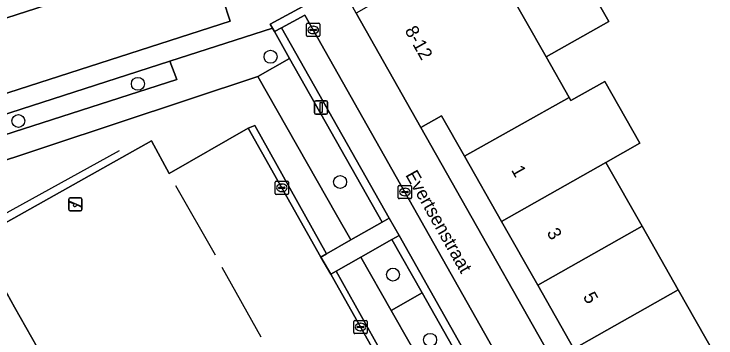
# Model space of a CAD drawing. Extents: x 160377 to 161131, y 383938 to 384853.
# Drawn here: x 160832.9 to 160885.8, y 384449.7 to 384474.1 of the extents above; entities that cross this region are included whole.
import ezdxf

# ---------------------------------------------------------------- set-up
doc = ezdxf.new("R2010")
doc.units = 0
for name, color, linetype in [('IMGEO_Boom', 7, 'Continuous'), ('IMGEO_Erf', 7, 'Continuous'), ('IMGEO_Groenvoorziening', 7, 'Continuous'), ('IMGEO_Hek', 7, 'Continuous'), ('IMGEO_Kolk', 7, 'Continuous'), ('IMGEO_Lichtmast', 7, 'Continuous'), ('IMGEO_Openbare_ruimte_label', 7, 'Continuous'), ('IMGEO_Pand', 7, 'Continuous'), ('IMGEO_Pand_nummerreeks', 7, 'Continuous'), ('IMGEO_Parkeervlak_open', 7, 'Continuous'), ('IMGEO_Rijbaan_lokaal_open', 7, 'Continuous'), ('IMGEO_Speelvoorziening', 7, 'Continuous'), ('IMGEO_Terreindeel_gesloten', 7, 'Continuous'), ('IMGEO_Voetpad_open', 7, 'Continuous')]:
    doc.layers.add(name, color=color, linetype=linetype)

msp = doc.modelspace()

# ---------------------------------------------------------------- linework, layer by layer
at = {"layer": 'IMGEO_Boom'}
for centre in [(160852.248, 384470.894), (160842.244, 384468.852), (160833.231, 384466.048), (160857.49, 384461.443), (160861.479, 384454.45), (160864.28, 384449.528)]:
    msp.add_circle(centre, 0.489, dxfattribs=at)
at = {"layer": 'IMGEO_Erf'}
msp.add_lwpolyline([(160886.591, 384481.924), (160874.22, 384479.807), (160875.324, 384477.856), (160877.759, 384473.554), (160873.028, 384470.881), (160874.769, 384467.808), (160874.896, 384467.584), (160877.448, 384469.03), (160880.09, 384464.365), (160877.537, 384462.919), (160880.257, 384458.117), (160882.977, 384453.314), (160885.697, 384448.511)], dxfattribs=at)
msp.add_lwpolyline([(160888.971, 384420.658), (160890.559, 384421.58), (160888.768, 384424.743), (160885.99, 384429.648), (160883.27, 384434.45), (160880.55, 384439.253), (160877.83, 384444.056), (160875.11, 384448.858), (160872.39, 384453.661), (160869.67, 384458.463), (160866.881, 384463.387), (160865.148, 384466.447), (160863.586, 384465.548)], close=True, dxfattribs=at)
at = {"layer": 'IMGEO_Groenvoorziening'}
for points in [[(160805.559, 384454.985), (160812.823, 384446.222), (160813.853, 384447.008), (160814.867, 384447.855), (160808.978, 384455.353), (160851.289, 384469.401), (160853.685, 384470.765), (160852.538, 384472.797), (160852.393, 384473.054), (160844.65, 384470.556), (160845.179, 384469.172), (160808.985, 384457.53), (160808.598, 384458.923), (160806.323, 384458.189)], [(160821.643, 384443.969), (160847.772, 384412.755), (160848.061, 384412.41), (160848.455, 384411.93), (160849.336, 384410.849), (160849.437, 384410.729), (160876.062, 384425.806), (160876.293, 384425.937), (160871.031, 384434.89), (160867.886, 384440.241), (160865.634, 384444.198), (160861.334, 384451.752), (160859.051, 384455.764), (160857.201, 384454.713), (160861.963, 384446.162), (160861.573, 384445.989), (160855.56, 384442.57), (160856.872, 384440.18), (160843.789, 384432.74), (160839.244, 384440.805), (160833.889, 384437.891), (160831.976, 384441.295)]]:
    msp.add_lwpolyline(points, dxfattribs=at)
for points in [[(160853.685, 384470.765), (160851.289, 384469.401), (160857.225, 384458.972), (160858.311, 384457.065), (160860.666, 384458.401)], [(160808.598, 384458.923), (160808.985, 384457.53), (160845.179, 384469.172), (160844.65, 384470.556)], [(160831.523, 384454.509), (160830.957, 384455.513), (160830.038, 384457.144), (160831.824, 384458.145), (160843.271, 384464.557), (160844.615, 384462.085), (160850.559, 384465.497), (160851.073, 384465.719), (160856.472, 384456.022), (160858.311, 384457.065), (160857.225, 384458.972), (160851.289, 384469.401), (160808.978, 384455.353), (160814.867, 384447.855), (160813.853, 384447.008), (160812.823, 384446.222), (160814.746, 384443.893), (160815.33, 384443.178), (160819.361, 384446.695), (160821.957, 384449.004), (160826.084, 384451.409)], [(160861.401, 384457.099), (160859.051, 384455.764), (160861.334, 384451.752), (160863.674, 384453.073)], [(160863.674, 384453.073), (160861.334, 384451.752), (160865.634, 384444.198), (160867.886, 384440.241), (160868.929, 384440.853), (160870.165, 384441.578), (160869.328, 384443.059)]]:
    msp.add_lwpolyline(points, close=True, dxfattribs=at)
at = {"layer": 'IMGEO_Hek'}
for points in [[(160840.839, 384463.804), (160831.835, 384458.839)], [(160848.086, 384455.907), (160845.111, 384461.148)], [(160851.552, 384449.722), (160848.587, 384454.986)]]:
    msp.add_lwpolyline(points, dxfattribs=at)
at = {"layer": 'IMGEO_Kolk'}
for p, q in [((160854.962, 384472.495), (160854.962, 384473.347)), ((160855.037, 384473.421), (160855.889, 384473.421)), ((160855.963, 384473.347), (160855.963, 384472.495)), ((160855.221, 384472.915), (160855.221, 384472.927)), ((160855.659, 384472.878), (160855.261, 384472.878)), ((160855.264, 384472.964), (160855.662, 384472.964)), ((160855.45, 384473.201), (160855.475, 384473.201)), ((160855.705, 384472.927), (160855.705, 384472.915)), ((160855.889, 384472.421), (160855.037, 384472.421)), ((160855.473, 384472.641), (160855.448, 384472.641)), ((160852.596, 384460.579), (160852.596, 384461.431)), ((160852.671, 384461.505), (160853.523, 384461.505)), ((160853.084, 384461.285), (160853.109, 384461.285)), ((160853.597, 384461.431), (160853.597, 384460.579)), ((160861.879, 384460.258), (160861.879, 384461.11)), ((160861.954, 384461.184), (160862.806, 384461.184)), ((160862.88, 384461.11), (160862.88, 384460.258)), ((160852.855, 384460.999), (160852.855, 384461.011)), ((160853.293, 384460.962), (160852.895, 384460.962)), ((160852.898, 384461.048), (160853.296, 384461.048)), ((160853.107, 384460.725), (160853.082, 384460.725)), ((160853.339, 384461.011), (160853.339, 384460.999)), ((160862.138, 384460.678), (160862.138, 384460.69)), ((160862.576, 384460.641), (160862.178, 384460.641)), ((160862.181, 384460.727), (160862.579, 384460.727)), ((160862.367, 384460.964), (160862.392, 384460.964)), ((160862.622, 384460.69), (160862.622, 384460.678)), ((160853.523, 384460.505), (160852.671, 384460.505)), ((160862.806, 384460.184), (160861.954, 384460.184)), ((160862.39, 384460.404), (160862.365, 384460.404)), ((160858.529, 384450.07), (160858.529, 384450.922)), ((160858.604, 384450.996), (160859.456, 384450.996)), ((160858.788, 384450.49), (160858.788, 384450.502)), ((160858.831, 384450.539), (160859.229, 384450.539)), ((160859.017, 384450.776), (160859.042, 384450.776)), ((160859.272, 384450.502), (160859.272, 384450.49)), ((160859.53, 384450.922), (160859.53, 384450.07)), ((160859.456, 384449.996), (160858.604, 384449.996)), ((160859.226, 384450.453), (160858.828, 384450.453)), ((160859.04, 384450.216), (160859.015, 384450.216))]:
    msp.add_line(p, q, dxfattribs=at)
for points in [[(160854.962, 384472.495), (160854.962, 384473.347)], [(160855.037, 384473.421), (160855.889, 384473.421)], [(160855.963, 384473.347), (160855.963, 384472.495)], [(160855.889, 384472.421), (160855.037, 384472.421)], [(160852.596, 384460.579), (160852.596, 384461.431)], [(160852.671, 384461.505), (160853.523, 384461.505)], [(160853.597, 384461.431), (160853.597, 384460.579)], [(160861.879, 384460.258), (160861.879, 384461.11)], [(160861.954, 384461.184), (160862.806, 384461.184)], [(160862.88, 384461.11), (160862.88, 384460.258)], [(160853.523, 384460.505), (160852.671, 384460.505)], [(160862.806, 384460.184), (160861.954, 384460.184)], [(160858.529, 384450.07), (160858.529, 384450.922)], [(160858.604, 384450.996), (160859.456, 384450.996)], [(160859.53, 384450.922), (160859.53, 384450.07)], [(160859.456, 384449.996), (160858.604, 384449.996)]]:
    msp.add_lwpolyline(points, dxfattribs=at)
for centre, radius, start, end in [((160855.039, 384473.345), 0.0765, 91.552, 178.448), ((160855.039, 384473.345), 0.0765, 91.552, 178.448), ((160855.887, 384473.345), 0.0765, 1.552, 88.448), ((160855.887, 384473.345), 0.0765, 1.552, 88.448), ((160855.261, 384472.924), 0.0403, 85.8775, 175.7526), ((160855.258, 384472.914), 0.0366, 178.938, 274.7102), ((160855.662, 384472.921), 0.043, 264.8664, 352.4533), ((160855.666, 384472.926), 0.0386, 1.7309, 96.639), ((160855.039, 384472.497), 0.0765, 181.552, 268.448), ((160855.039, 384472.497), 0.0765, 181.552, 268.448), ((160855.887, 384472.497), 0.0765, 271.552, 358.448), ((160855.887, 384472.497), 0.0765, 271.552, 358.448), ((160852.673, 384461.429), 0.0765, 91.552, 178.448), ((160852.673, 384461.429), 0.0765, 91.552, 178.448), ((160853.521, 384461.429), 0.0765, 1.552, 88.448), ((160853.521, 384461.429), 0.0765, 1.552, 88.448), ((160861.956, 384461.108), 0.0765, 91.552, 178.448), ((160861.956, 384461.108), 0.0765, 91.552, 178.448), ((160862.804, 384461.108), 0.0765, 1.552, 88.448), ((160862.804, 384461.108), 0.0765, 1.552, 88.448), ((160852.673, 384460.581), 0.0765, 181.552, 268.448), ((160852.673, 384460.581), 0.0765, 181.552, 268.448), ((160852.895, 384461.008), 0.0403, 85.8775, 175.7526), ((160852.892, 384460.998), 0.0366, 178.938, 274.7102), ((160853.296, 384461.005), 0.043, 264.8664, 352.4533), ((160853.3, 384461.01), 0.0386, 1.7309, 96.639), ((160853.521, 384460.581), 0.0765, 271.552, 358.448), ((160853.521, 384460.581), 0.0765, 271.552, 358.448), ((160862.178, 384460.687), 0.0403, 85.8775, 175.7526), ((160862.175, 384460.677), 0.0366, 178.938, 274.7102), ((160862.579, 384460.684), 0.043, 264.8664, 352.4533), ((160862.583, 384460.689), 0.0386, 1.7309, 96.639), ((160861.956, 384460.26), 0.0765, 181.552, 268.448), ((160861.956, 384460.26), 0.0765, 181.552, 268.448), ((160862.804, 384460.26), 0.0765, 271.552, 358.448), ((160862.804, 384460.26), 0.0765, 271.552, 358.448), ((160858.606, 384450.92), 0.0765, 91.552, 178.448), ((160858.606, 384450.92), 0.0765, 91.552, 178.448), ((160858.828, 384450.499), 0.0403, 85.8775, 175.7526), ((160858.825, 384450.489), 0.0366, 178.938, 274.7102), ((160859.229, 384450.496), 0.043, 264.8664, 352.4533), ((160859.233, 384450.501), 0.0386, 1.7309, 96.639), ((160859.454, 384450.92), 0.0765, 1.552, 88.448), ((160859.454, 384450.92), 0.0765, 1.552, 88.448), ((160858.606, 384450.072), 0.0765, 181.552, 268.448), ((160858.606, 384450.072), 0.0765, 181.552, 268.448), ((160859.454, 384450.072), 0.0765, 271.552, 358.448), ((160859.454, 384450.072), 0.0765, 271.552, 358.448)]:
    msp.add_arc(centre, radius, start, end, dxfattribs=at)
for centre, major_axis, ratio, start_param, end_param in [((160855.449, 384472.921), (-0.387, 0.002), 0.722429, 4.712389, 7.853982), ((160855.474, 384472.921), (-0.39, 0.002), 0.717154, 1.570796, 4.712389), ((160853.083, 384461.005), (-0.387, 0.002), 0.722429, 4.712389, 7.853982), ((160853.108, 384461.005), (-0.39, 0.002), 0.717154, 1.570796, 4.712389), ((160862.366, 384460.684), (-0.387, 0.002), 0.722429, 4.712389, 7.853982), ((160862.391, 384460.684), (-0.39, 0.002), 0.717154, 1.570796, 4.712389), ((160859.016, 384450.496), (-0.387, 0.002), 0.722429, 4.712389, 7.853982), ((160859.041, 384450.496), (-0.39, 0.002), 0.717154, 1.570796, 4.712389)]:
    msp.add_ellipse(centre, major_axis=major_axis, ratio=ratio, start_param=start_param, end_param=end_param, dxfattribs=at)
at = {"layer": 'IMGEO_Lichtmast'}
for p, q in [((160855.559, 384466.668), (160855.559, 384467.468)), ((160855.559, 384467.468), (160855.559, 384466.668)), ((160855.659, 384467.568), (160856.449, 384467.568)), ((160856.449, 384467.568), (160855.659, 384467.568)), ((160856.549, 384467.468), (160856.549, 384466.668)), ((160856.549, 384466.668), (160856.549, 384467.468)), ((160856.449, 384466.568), (160855.659, 384466.568)), ((160855.659, 384466.568), (160856.449, 384466.568))]:
    msp.add_line(p, q, dxfattribs=at)
msp.add_lwpolyline([(160855.979, 384467.443), (160856.129, 384467.443), (160856.129, 384466.693), (160855.979, 384466.693), (160855.979, 384467.443)], dxfattribs=at)
for centre, start, end in [((160855.659, 384467.468), 90, 180), ((160855.659, 384467.468), 90, 180), ((160856.449, 384467.468), 0, 90), ((160856.449, 384467.468), 360, 90), ((160855.659, 384466.668), 180, 270), ((160855.659, 384466.668), 180, 270), ((160856.449, 384466.668), 270, 0), ((160856.449, 384466.668), 270, 0)]:
    msp.add_arc(centre, 0.1, start, end, dxfattribs=at)
at = {"layer": 'IMGEO_Pand'}
for points in [[(160868.128, 384479.524), (160873.028, 384470.881), (160877.759, 384473.554), (160875.324, 384477.856), (160874.22, 384479.807), (160872.861, 384482.207), (160870.505, 384480.872)], [(160874.769, 384467.808), (160873.028, 384470.881), (160868.128, 384479.524), (160866.849, 384478.799), (160865.945, 384480.362), (160860.68, 384477.388), (160861.572, 384475.818), (160860.327, 384475.114), (160858.704, 384474.196), (160863.586, 384465.548), (160865.148, 384466.447), (160866.881, 384463.387)], [(160874.896, 384467.584), (160874.769, 384467.808), (160866.881, 384463.387), (160869.67, 384458.463), (160877.537, 384462.919), (160880.09, 384464.365), (160877.448, 384469.03)], [(160877.537, 384462.919), (160869.67, 384458.463), (160872.39, 384453.661), (160880.257, 384458.117)], [(160875.11, 384448.858), (160882.977, 384453.314), (160880.257, 384458.117), (160872.39, 384453.661)], [(160875.11, 384448.858), (160877.83, 384444.056), (160885.697, 384448.511), (160882.977, 384453.314)]]:
    msp.add_lwpolyline(points, close=True, dxfattribs=at)
at = {"layer": 'IMGEO_Parkeervlak_open'}
for points in [[(160849.377, 384479.354), (160804.936, 384465.002)], [(160807.256, 384463.419), (160808.242, 384460.36), (160849.196, 384473.589), (160848.141, 384476.832)]]:
    msp.add_lwpolyline(points, dxfattribs=at)
msp.add_lwpolyline([(160861.934, 384457.403), (160868.19, 384446.337), (160869.914, 384447.324), (160854.821, 384474.047), (160853.069, 384473.086), (160861.199, 384458.703)], close=True, dxfattribs=at)
at = {"layer": 'IMGEO_Rijbaan_lokaal_open'}
msp.add_lwpolyline([(160804.936, 384465.002), (160849.377, 384479.354), (160858.859, 384482.423), (160858.972, 384482.459), (160870.365, 384486.105), (160871.317, 384486.408), (160891.918, 384492.974)], dxfattribs=at)
for points in [[(160888.971, 384420.658), (160863.586, 384465.548), (160858.704, 384474.196), (160858.039, 384475.393), (160857.703, 384476.351), (160852.23, 384473.351), (160852.393, 384473.054), (160852.538, 384472.797), (160853.069, 384473.086), (160854.821, 384474.047), (160869.914, 384447.324), (160872.559, 384442.596), (160893.081, 384406.328), (160891.341, 384405.345), (160890.81, 384405.032), (160891.11, 384404.472), (160896.429, 384407.494), (160893.858, 384412.005)], [(160856.472, 384456.022), (160851.073, 384465.719), (160850.559, 384465.497), (160856.045, 384455.78)], [(160856.782, 384454.475), (160861.573, 384445.989), (160861.963, 384446.162), (160857.201, 384454.713)]]:
    msp.add_lwpolyline(points, close=True, dxfattribs=at)
at = {"layer": 'IMGEO_Speelvoorziening'}
for p, q in [((160837.03, 384459.358), (160837.03, 384460.158)), ((160837.03, 384460.158), (160837.03, 384459.358)), ((160837.13, 384460.258), (160837.92, 384460.258)), ((160837.92, 384460.258), (160837.13, 384460.258)), ((160838.02, 384460.158), (160838.02, 384459.358)), ((160838.02, 384459.358), (160838.02, 384460.158)), ((160837.413, 384459.786), (160837.074, 384459.923)), ((160837.099, 384459.983), (160837.975, 384459.63)), ((160837.951, 384459.57), (160837.611, 384459.707)), ((160837.92, 384459.258), (160837.13, 384459.258)), ((160837.13, 384459.258), (160837.92, 384459.258))]:
    msp.add_line(p, q, dxfattribs=at)
for centre, radius, start, end in [((160837.13, 384460.158), 0.1, 90, 180), ((160837.13, 384460.158), 0.1, 90, 180), ((160837.92, 384460.158), 0.1, 0, 90), ((160837.92, 384460.158), 0.1, 360, 90), ((160837.087, 384459.953), 0.0327, 68.078, 248.078), ((160837.492, 384459.696), 0.12, 130.9928, 5.1632), ((160837.963, 384459.6), 0.0327, 248.078, 68.078), ((160837.13, 384459.358), 0.1, 180, 270), ((160837.13, 384459.358), 0.1, 180, 270), ((160837.92, 384459.358), 0.1, 270, 0), ((160837.92, 384459.358), 0.1, 270, 0)]:
    msp.add_arc(centre, radius, start, end, dxfattribs=at)
at = {"layer": 'IMGEO_Terreindeel_gesloten'}
msp.add_lwpolyline([(160856.782, 384454.475), (160856.045, 384455.78), (160850.559, 384465.497), (160844.615, 384462.085), (160843.271, 384464.557), (160831.824, 384458.145), (160830.038, 384457.144), (160830.957, 384455.513), (160831.523, 384454.509), (160832.936, 384452.002), (160834.645, 384448.968), (160839.244, 384440.805), (160843.789, 384432.74), (160856.872, 384440.18), (160855.56, 384442.57), (160861.573, 384445.989)], close=True, dxfattribs=at)
at = {"layer": 'IMGEO_Voetpad_open'}
for points in [[(160848.141, 384476.832), (160849.196, 384473.589), (160808.242, 384460.36), (160808.598, 384458.923), (160844.65, 384470.556), (160852.393, 384473.054), (160852.23, 384473.351), (160857.703, 384476.351)], [(160870.84, 384441.635), (160872.559, 384442.596), (160869.914, 384447.324), (160868.19, 384446.337), (160861.934, 384457.403), (160861.401, 384457.099), (160863.674, 384453.073), (160869.328, 384443.059), (160870.165, 384441.578), (160873.237, 384436.136), (160881.456, 384421.58), (160889.924, 384406.582), (160890.008, 384406.274)]]:
    msp.add_lwpolyline(points, dxfattribs=at)
for points in [[(160853.069, 384473.086), (160852.538, 384472.797), (160853.685, 384470.765), (160860.666, 384458.401), (160861.199, 384458.703)], [(160861.199, 384458.703), (160860.666, 384458.401), (160858.311, 384457.065), (160856.472, 384456.022), (160856.045, 384455.78), (160856.782, 384454.475), (160857.201, 384454.713), (160859.051, 384455.764), (160861.401, 384457.099), (160861.934, 384457.403)], [(160834.645, 384448.968), (160832.936, 384452.002), (160831.523, 384454.509), (160826.084, 384451.409), (160821.957, 384449.004), (160819.361, 384446.695), (160821.643, 384443.969), (160823.52, 384444.997), (160822.699, 384446.42), (160827.568, 384449.153), (160831.976, 384441.295), (160833.889, 384437.891), (160839.244, 384440.805)]]:
    msp.add_lwpolyline(points, close=True, dxfattribs=at)

# ---------------------------------------------------------------- texts
at = {"layer": 'IMGEO_Openbare_ruimte_label'}
msp.add_text('Evertsenstraat', height=1, rotation=299.4108, dxfattribs=at).set_placement((160862.389, 384461.977))
at = {"layer": 'IMGEO_Pand_nummerreeks'}
for s, rotation, p in [('8-12', 299.4458, (160862.338, 384472.884)), ('1', 299.5243, (160870.363, 384462.354)), ('3', 299.5261, (160873.041, 384457.623)), ('5', 299.5261, (160875.777, 384452.793))]:
    msp.add_text(s, height=1, rotation=rotation, dxfattribs=at).set_placement(p)

doc.saveas('drawing.dxf')
